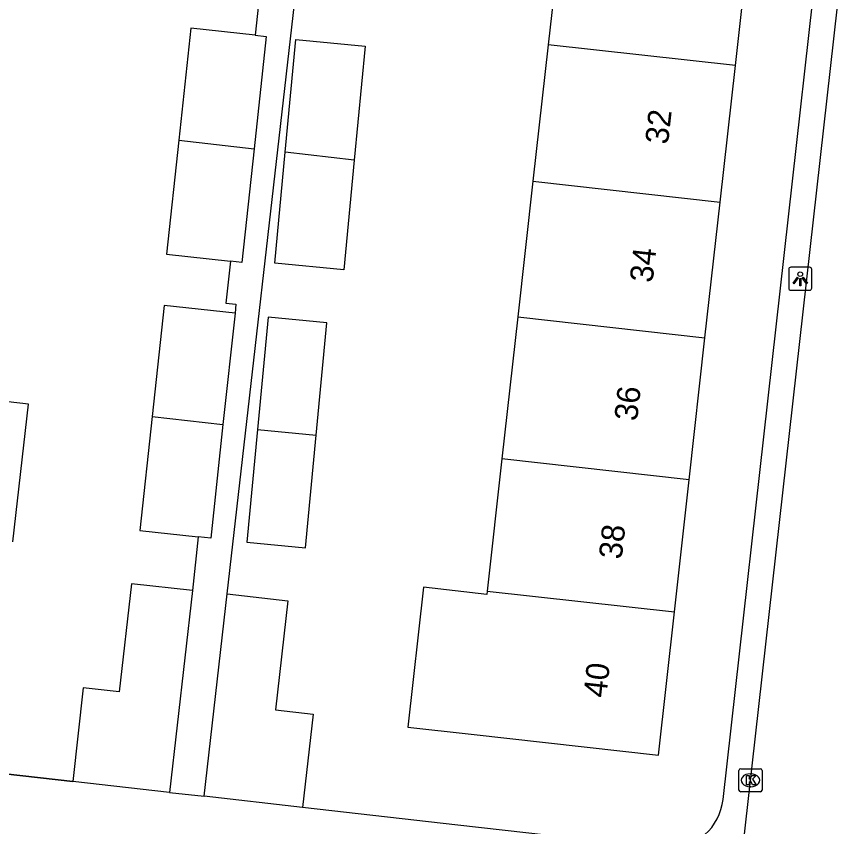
# Model space of a CAD drawing. Extents: x 161928 to 163055, y 386475 to 387428.
# Drawn here: x 162177.94 to 162213.35, y 386849.74 to 386884.84 of the extents above; entities that cross this region are included whole.
import ezdxf

# ---------------------------------------------------------------- set-up
doc = ezdxf.new("R2010")
doc.units = 0
for name, color, linetype in [('IMGEO_Kolk', 7, 'Continuous'), ('IMGEO_Lichtpunt', 7, 'Continuous'), ('IMGEO_Muur', 7, 'Continuous'), ('IMGEO_Pand', 7, 'Continuous'), ('IMGEO_Pand_nummerreeks', 7, 'Continuous'), ('IMGEO_Rijbaan_lokaal_open', 7, 'Continuous'), ('IMGEO_Voetpad_open', 7, 'Continuous')]:
    doc.layers.add(name, color=color, linetype=linetype)

msp = doc.modelspace()

# ---------------------------------------------------------------- linework, layer by layer
at = {"layer": 'IMGEO_Kolk'}
for p, q in [((162209.249, 386851.326), (162209.249, 386852.178)), ((162209.324, 386852.252), (162210.176, 386852.252)), ((162210.25, 386852.178), (162210.25, 386851.326)), ((162209.737, 386852.032), (162209.762, 386852.032)), ((162209.76, 386851.472), (162209.735, 386851.472)), ((162210.176, 386851.252), (162209.324, 386851.252))]:
    msp.add_line(p, q, dxfattribs=at)
for points in [[(162209.249, 386851.326), (162209.249, 386852.178)], [(162209.324, 386852.252), (162210.176, 386852.252)], [(162210.25, 386852.178), (162210.25, 386851.326)], [(162209.57, 386851.952), (162209.693, 386851.952), (162209.693, 386851.801), (162209.823, 386851.952), (162209.987, 386851.952), (162209.841, 386851.801), (162209.994, 386851.552), (162209.842, 386851.552), (162209.757, 386851.716), (162209.693, 386851.649), (162209.693, 386851.552), (162209.57, 386851.552), (162209.57, 386851.952)], [(162210.176, 386851.252), (162209.324, 386851.252)]]:
    msp.add_lwpolyline(points, dxfattribs=at)
for centre, start, end in [((162209.326, 386852.176), 91.552, 178.448), ((162209.326, 386852.176), 91.552, 178.448), ((162210.174, 386852.176), 1.552, 88.448), ((162210.174, 386852.176), 1.552, 88.448), ((162209.326, 386851.328), 181.552, 268.448), ((162209.326, 386851.328), 181.552, 268.448), ((162210.174, 386851.328), 271.552, 358.448), ((162210.174, 386851.328), 271.552, 358.448)]:
    msp.add_arc(centre, 0.0765, start, end, dxfattribs=at)
for centre, major_axis, ratio, start_param, end_param in [((162209.736, 386851.752), (-0.387, 0.002), 0.722429, 4.712389, 7.853982), ((162209.761, 386851.752), (-0.39, 0.002), 0.717154, 1.570796, 4.712389)]:
    msp.add_ellipse(centre, major_axis=major_axis, ratio=ratio, start_param=start_param, end_param=end_param, dxfattribs=at)
at = {"layer": 'IMGEO_Lichtpunt'}
for p, q in [((162211.404, 386873.875), (162211.404, 386873.068)), ((162211.404, 386873.875), (162211.404, 386873.068)), ((162212.306, 386873.97), (162211.498, 386873.97)), ((162212.306, 386873.97), (162211.498, 386873.97)), ((162212.4, 386873.068), (162212.4, 386873.875)), ((162212.4, 386873.068), (162212.4, 386873.875)), ((162211.498, 386872.974), (162212.306, 386872.974)), ((162211.498, 386872.974), (162212.306, 386872.974))]:
    msp.add_line(p, q, dxfattribs=at)
for points in [[(162211.778, 386873.539), (162211.817, 386873.511), (162211.629, 386873.249), (162211.591, 386873.276), (162211.778, 386873.539)], [(162211.88, 386873.491), (162211.927, 386873.491), (162211.927, 386873.169), (162211.88, 386873.169), (162211.88, 386873.491)], [(162211.99, 386873.511), (162212.028, 386873.538), (162212.215, 386873.276), (162212.176, 386873.248), (162211.99, 386873.511)]]:
    msp.add_lwpolyline(points, dxfattribs=at)
msp.add_circle((162211.903, 386873.673), 0.0994, dxfattribs=at)
for centre, start, end in [((162211.498, 386873.875), 90, 180), ((162211.498, 386873.875), 90, 180), ((162212.306, 386873.875), 0, 90), ((162212.306, 386873.875), 0, 90), ((162211.498, 386873.068), 180, 270), ((162211.498, 386873.068), 180, 270), ((162212.306, 386873.068), 270, 0), ((162212.306, 386873.068), 270, 360)]:
    msp.add_arc(centre, 0.0946, start, end, dxfattribs=at)
at = {"layer": 'IMGEO_Muur'}
for points in [[(162169.022, 386852.978), (162180.38, 386851.702)], [(162197.071, 386849.812), (162190.344, 386850.578)]]:
    msp.add_lwpolyline(points, dxfattribs=at)
at = {"layer": 'IMGEO_Pand'}
for points in [[(162201.654, 386889.599), (162200.985, 386883.612)], [(162209.094, 386882.707), (162209.763, 386888.694)], [(162188.287, 386884.025), (162185.503, 386884.326), (162184.979, 386879.475)], [(162188.287, 386884.025), (162188.769, 386883.973), (162188.242, 386879.104)], [(162189.588, 386878.952), (162190.052, 386883.829), (162193.05, 386883.544), (162192.582, 386878.615)], [(162200.985, 386883.612), (162200.324, 386877.693)], [(162209.094, 386882.707), (162200.985, 386883.612)], [(162208.433, 386876.788), (162209.094, 386882.707)], [(162184.979, 386879.475), (162184.444, 386874.537), (162187.217, 386874.237)], [(162184.979, 386879.475), (162188.242, 386879.104)], [(162188.242, 386879.104), (162187.71, 386874.184), (162187.217, 386874.237)], [(162192.582, 386878.615), (162192.131, 386873.862), (162189.132, 386874.146), (162189.588, 386878.952)], [(162192.582, 386878.615), (162189.588, 386878.952)], [(162200.324, 386877.693), (162199.667, 386871.818)], [(162200.324, 386877.693), (162208.433, 386876.788)], [(162207.776, 386870.913), (162208.433, 386876.788)], [(162187.414, 386871.981), (162184.338, 386872.313), (162183.818, 386867.505)], [(162187.414, 386871.981), (162186.892, 386867.155)], [(162190.932, 386866.697), (162191.395, 386871.569), (162188.853, 386871.811), (162188.39, 386866.938)], [(162199.667, 386871.818), (162198.981, 386865.675)], [(162199.667, 386871.818), (162207.776, 386870.913)], [(162207.09, 386864.77), (162207.776, 386870.913)], [(162177.791, 386862.073), (162178.471, 386868.046), (162175.429, 386868.392)], [(162183.818, 386867.505), (162183.284, 386862.568), (162185.818, 386862.294)], [(162183.818, 386867.505), (162186.892, 386867.155)], [(162186.892, 386867.155), (162186.36, 386862.235), (162185.818, 386862.294)], [(162188.39, 386866.938), (162187.927, 386862.065), (162190.469, 386861.824), (162190.932, 386866.697)], [(162188.39, 386866.938), (162190.932, 386866.697)], [(162198.981, 386865.675), (162198.341, 386859.947)], [(162207.09, 386864.77), (162198.981, 386865.675)], [(162206.45, 386859.042), (162207.09, 386864.77)], [(162185.566, 386859.965), (162182.927, 386860.266), (162182.392, 386855.576), (162180.841, 386855.752), (162180.38, 386851.702)], [(162185.566, 386859.965), (162184.57, 386851.225)], [(162198.341, 386859.947), (162198.325, 386859.804), (162195.575, 386860.111), (162194.899, 386854.057), (162197.649, 386853.75), (162205.758, 386852.844), (162206.45, 386859.042)], [(162198.341, 386859.947), (162206.45, 386859.042)], [(162186.079, 386851.064), (162187.077, 386859.828)], [(162187.077, 386859.828), (162189.704, 386859.529), (162189.166, 386854.809), (162190.804, 386854.622), (162190.344, 386850.578)], [(162184.57, 386851.225), (162180.38, 386851.702)], [(162190.344, 386850.578), (162186.079, 386851.064)]]:
    msp.add_lwpolyline(points, dxfattribs=at)
at = {"layer": 'IMGEO_Rijbaan_lokaal_open'}
msp.add_lwpolyline([(162209.374, 386848.391), (162216.766, 386914.216)], dxfattribs=at)
at = {"layer": 'IMGEO_Voetpad_open'}
for points in [[(162208.562, 386850.925), (162215.453, 386912.353)], [(162187.077, 386859.828), (162190.06, 386886.024), (162189.06, 386886.132)], [(162188.521, 386886.19), (162188.287, 386884.025)], [(162187.217, 386874.237), (162187.02, 386872.417), (162187.456, 386872.37), (162187.414, 386871.981)], [(162185.818, 386862.294), (162185.566, 386859.965)], [(162180.38, 386851.702), (162169.022, 386852.978), (162162.409, 386853.721)], [(162184.57, 386851.225), (162186.079, 386851.064)], [(162206.167, 386848.791), (162205.913, 386848.805), (162197.071, 386849.812), (162190.344, 386850.578)]]:
    msp.add_lwpolyline(points, dxfattribs=at)
msp.add_arc((162206.176, 386851.192), 2.401, 269.7781, 353.6254, dxfattribs=at)

# ---------------------------------------------------------------- texts
at = {"layer": 'IMGEO_Pand_nummerreeks'}
for s, rotation, p in [('32', 83.6261, (162206.173, 386879.266)), ('34', 83.6261, (162205.505, 386873.277)), ('36', 83.6261, (162204.835, 386867.284)), ('38', 83.6261, (162204.166, 386861.295)), ('40', 83.6289, (162203.497, 386855.302))]:
    msp.add_text(s, height=1, rotation=rotation, dxfattribs=at).set_placement(p)

doc.saveas('drawing.dxf')
